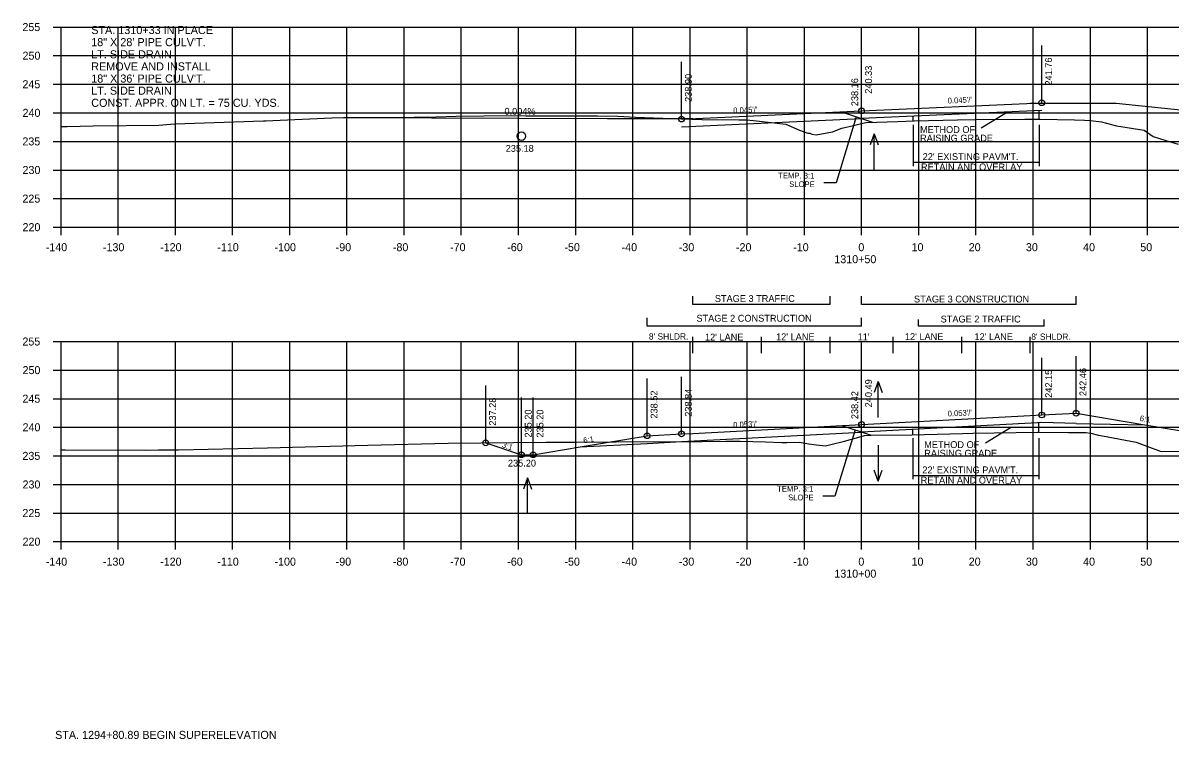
# Model space of a CAD drawing. Extents: x 1342547 to 1344156, y -1532351 to -1517216.
# Drawn here: x 1342556.2 to 1342756.8, y -1518072 to -1517946.8 of the extents above; entities that cross this region are included whole.
import ezdxf

# ---------------------------------------------------------------- set-up
doc = ezdxf.new("R2010")
doc.units = 0
for name, color, linetype in [('R_Alt Surface', 7, 'Continuous'), ('R_Axis', 7, 'Continuous'), ('R_Axis Annot', 7, 'Continuous'), ('R_Border Notes', 7, 'Continuous'), ('R_Draft', 7, 'Continuous'), ('R_Drive', 7, 'Continuous'), ('R_Exist Surface', 7, 'Continuous'), ('R_Fin Surface', 7, 'Continuous'), ('R_Grid', 7, 'Continuous'), ('R_No Plot', 7, 'Continuous'), ('R_Water', 7, 'Continuous'), ('R_Water Annot', 7, 'Continuous'), ('R_Xsect Elev', 7, 'Continuous'), ('R_Xsect Slope', 7, 'Continuous')]:
    doc.layers.add(name, color=color, linetype=linetype)

msp = doc.modelspace()

# ---------------------------------------------------------------- linework, layer by layer
at = {"layer": 'R_Alt Surface'}
for p, q in [((1342734.37, -1517962.07), (1342702.87, -1517963.5)), ((1342733.62, -1518016.73), (1342702.87, -1518018.34))]:
    msp.add_line(p, q, dxfattribs=at)
for points in [[(1342671.37, -1517964.93), (1342702.87, -1517963.5)], [(1342665.37, -1518020.31), (1342671.37, -1518020), (1342702.87, -1518018.34)], [(1342740.37, -1518016.81), (1342734.37, -1518016.69), (1342733.62, -1518016.73)], [(1342740.37, -1518016.81), (1342752.42, -1518017.05)], [(1342653.68, -1518020.93), (1342665.37, -1518020.31)]]:
    msp.add_lwpolyline(points, dxfattribs=at)
at = {"layer": 'R_Axis'}
for p, q in [((1342561.47, -1517947.5), (1342562.87, -1517947.5)), ((1342562.87, -1517982.5), (1342562.87, -1517947.5)), ((1342561.47, -1517952.5), (1342562.87, -1517952.5)), ((1342561.47, -1517957.5), (1342562.87, -1517957.5)), ((1342561.47, -1517962.5), (1342562.87, -1517962.5)), ((1342561.47, -1517967.5), (1342562.87, -1517967.5)), ((1342561.47, -1517972.5), (1342562.87, -1517972.5)), ((1342561.47, -1517977.5), (1342562.87, -1517977.5)), ((1342561.47, -1517982.5), (1342562.87, -1517982.5)), ((1342562.87, -1517982.5), (1342842.87, -1517982.5)), ((1342562.87, -1517983.9), (1342562.87, -1517982.5)), ((1342572.87, -1517983.9), (1342572.87, -1517982.5)), ((1342582.87, -1517983.9), (1342582.87, -1517982.5)), ((1342592.87, -1517983.9), (1342592.87, -1517982.5)), ((1342602.87, -1517983.9), (1342602.87, -1517982.5)), ((1342612.87, -1517983.9), (1342612.87, -1517982.5)), ((1342622.87, -1517983.9), (1342622.87, -1517982.5)), ((1342632.87, -1517983.9), (1342632.87, -1517982.5)), ((1342642.87, -1517983.9), (1342642.87, -1517982.5)), ((1342652.87, -1517983.9), (1342652.87, -1517982.5)), ((1342662.87, -1517983.9), (1342662.87, -1517982.5)), ((1342672.87, -1517983.9), (1342672.87, -1517982.5)), ((1342682.87, -1517983.9), (1342682.87, -1517982.5)), ((1342692.87, -1517983.9), (1342692.87, -1517982.5)), ((1342702.87, -1517983.9), (1342702.87, -1517982.5)), ((1342712.87, -1517983.9), (1342712.87, -1517982.5)), ((1342722.87, -1517983.9), (1342722.87, -1517982.5)), ((1342732.87, -1517983.9), (1342732.87, -1517982.5)), ((1342742.87, -1517983.9), (1342742.87, -1517982.5)), ((1342752.87, -1517983.9), (1342752.87, -1517982.5)), ((1342561.47, -1518002.5), (1342562.87, -1518002.5)), ((1342562.87, -1518037.5), (1342562.87, -1518002.5)), ((1342561.47, -1518007.5), (1342562.87, -1518007.5)), ((1342561.47, -1518012.5), (1342562.87, -1518012.5)), ((1342561.47, -1518017.5), (1342562.87, -1518017.5)), ((1342561.47, -1518022.5), (1342562.87, -1518022.5)), ((1342561.47, -1518027.5), (1342562.87, -1518027.5)), ((1342561.47, -1518032.5), (1342562.87, -1518032.5)), ((1342561.47, -1518037.5), (1342562.87, -1518037.5)), ((1342562.87, -1518037.5), (1342842.87, -1518037.5)), ((1342562.87, -1518038.9), (1342562.87, -1518037.5)), ((1342572.87, -1518038.9), (1342572.87, -1518037.5)), ((1342582.87, -1518038.9), (1342582.87, -1518037.5)), ((1342592.87, -1518038.9), (1342592.87, -1518037.5)), ((1342602.87, -1518038.9), (1342602.87, -1518037.5)), ((1342612.87, -1518038.9), (1342612.87, -1518037.5)), ((1342622.87, -1518038.9), (1342622.87, -1518037.5)), ((1342632.87, -1518038.9), (1342632.87, -1518037.5)), ((1342642.87, -1518038.9), (1342642.87, -1518037.5)), ((1342652.87, -1518038.9), (1342652.87, -1518037.5)), ((1342662.87, -1518038.9), (1342662.87, -1518037.5)), ((1342672.87, -1518038.9), (1342672.87, -1518037.5)), ((1342682.87, -1518038.9), (1342682.87, -1518037.5)), ((1342692.87, -1518038.9), (1342692.87, -1518037.5)), ((1342702.87, -1518038.9), (1342702.87, -1518037.5)), ((1342712.87, -1518038.9), (1342712.87, -1518037.5)), ((1342722.87, -1518038.9), (1342722.87, -1518037.5)), ((1342732.87, -1518038.9), (1342732.87, -1518037.5)), ((1342742.87, -1518038.9), (1342742.87, -1518037.5)), ((1342752.87, -1518038.9), (1342752.87, -1518037.5))]:
    msp.add_line(p, q, dxfattribs=at)
at = {"layer": 'R_Draft'}
for p, q in [((1342699.34, -1517962.32), (1342704.77, -1517964.13)), ((1342733.85, -1517962.09), (1342733.85, -1517963.56)), ((1342711.85, -1517963.09), (1342711.85, -1517963.87)), ((1342711.91, -1517964.6), (1342711.91, -1517971.8)), ((1342733.91, -1517964.6), (1342733.91, -1517971.8)), ((1342711.91, -1517971.13), (1342733.91, -1517971.13)), ((1342673.38, -1517996), (1342673.38, -1517994.57)), ((1342697.38, -1517996), (1342673.38, -1517996)), ((1342697.38, -1517996), (1342697.38, -1517994.57)), ((1342702.87, -1517996), (1342702.87, -1517994.57)), ((1342740.38, -1517996), (1342702.87, -1517996)), ((1342740.38, -1517996), (1342740.38, -1517994.57)), ((1342665.37, -1517999.79), (1342665.37, -1517998.36)), ((1342702.87, -1517999.79), (1342702.87, -1517998.36)), ((1342702.87, -1517999.79), (1342665.37, -1517999.79)), ((1342712.79, -1517999.79), (1342712.79, -1517998.65)), ((1342734.79, -1517999.79), (1342712.79, -1517999.79)), ((1342734.79, -1517999.79), (1342734.79, -1517998.65)), ((1342699.41, -1518017.19), (1342704.55, -1518018.9)), ((1342711.79, -1518017.87), (1342711.79, -1518018.81)), ((1342733.79, -1518016.72), (1342733.79, -1518018.29)), ((1342711.85, -1518019.39), (1342711.85, -1518026.59)), ((1342733.85, -1518019.39), (1342733.85, -1518026.59)), ((1342711.85, -1518025.91), (1342733.85, -1518025.91))]:
    msp.add_line(p, q, dxfattribs=at)
at = {"layer": 'R_Drive'}
for points in [[(1342732.37, -1517960.82), (1342747.37, -1517960.82), (1342800.76, -1517966.34)], [(1342732.37, -1517960.82), (1342747.37, -1517960.82), (1342800.76, -1517966.34)], [(1342612.29, -1517963.3), (1342658.37, -1517963.5), (1342673.37, -1517963.5)], [(1342612.29, -1517963.3), (1342658.37, -1517963.5), (1342673.37, -1517963.5)]]:
    msp.add_lwpolyline(points, dxfattribs=at)
at = {"layer": 'R_Exist Surface'}
for points in [[(1342562.87, -1517964.9), (1342563.93, -1517964.87), (1342568.48, -1517964.78), (1342579.96, -1517964.64), (1342581.99, -1517964.46), (1342582.75, -1517964.4), (1342598.3, -1517963.9), (1342598.67, -1517963.9), (1342599.88, -1517963.84), (1342610.2, -1517963.38), (1342612.29, -1517963.3), (1342620.73, -1517963.31), (1342624.61, -1517963.26), (1342628.41, -1517963.18), (1342631.94, -1517963.11), (1342641.67, -1517962.97), (1342644.15, -1517963), (1342645.37, -1517963.01), (1342656.69, -1517963.02), (1342660.23, -1517963.08), (1342663.31, -1517963.25), (1342669.68, -1517963.47), (1342674.9, -1517963.65), (1342681.39, -1517963.7), (1342682.56, -1517963.75), (1342682.76, -1517963.74), (1342684.48, -1517963.92), (1342689.61, -1517964.47), (1342691.98, -1517965.55), (1342693.46, -1517966.03), (1342693.81, -1517966.04), (1342694.14, -1517966.25), (1342694.94, -1517966.37), (1342697.79, -1517965.8), (1342699.43, -1517965.21), (1342701.43, -1517964.7), (1342703.09, -1517964.28), (1342703.3, -1517964.25), (1342703.64, -1517964.17), (1342703.64, -1517964.17), (1342709.23, -1517964), (1342712.07, -1517963.91), (1342719.63, -1517963.71), (1342722.78, -1517963.64), (1342731.39, -1517963.59), (1342734.1, -1517963.59), (1342740.1, -1517963.73), (1342741.87, -1517963.78), (1342741.87, -1517963.78), (1342742.87, -1517963.83), (1342744.81, -1517964.07), (1342747.42, -1517964.77), (1342752.25, -1517965.55), (1342753.83, -1517966.63), (1342756.08, -1517967.35), (1342758.25, -1517967.98)], [(1342562.87, -1518021.46), (1342563.61, -1518021.45), (1342577.72, -1518021.48), (1342579.91, -1518021.47), (1342583.39, -1518021.42), (1342598.96, -1518021.09), (1342616.5, -1518020.65), (1342630.55, -1518020.3), (1342647.73, -1518020.1), (1342653, -1518020.09), (1342659.95, -1518020.05), (1342674.95, -1518019.96), (1342679.1, -1518019.9), (1342681.65, -1518019.91), (1342686.06, -1518020.05), (1342688.91, -1518020.16), (1342689.81, -1518020.16), (1342691.95, -1518020.13), (1342693.63, -1518020.39), (1342694.99, -1518020.57), (1342695.5, -1518020.65), (1342696.58, -1518020.76), (1342697.48, -1518020.52), (1342699.9, -1518019.95), (1342702.41, -1518019.22), (1342703.35, -1518018.94), (1342703.4, -1518018.92), (1342704.55, -1518018.9), (1342711.64, -1518018.82), (1342720.51, -1518018.56), (1342722.31, -1518018.51), (1342726.03, -1518018.46), (1342733.68, -1518018.36), (1342739.02, -1518018.41), (1342742.09, -1518018.44), (1342742.96, -1518018.53), (1342744.31, -1518018.86), (1342744.99, -1518018.99), (1342750.87, -1518020.08), (1342752.74, -1518020.79), (1342755.25, -1518021.76), (1342768.63, -1518021.52)]]:
    msp.add_lwpolyline(points, dxfattribs=at)
at = {"layer": 'R_Fin Surface'}
for points in [[(1342671.37, -1517963.59), (1342702.87, -1517962.16), (1342734.37, -1517960.73)], [(1342637.13, -1518020.22), (1342643.37, -1518022.3), (1342645.43, -1518022.3), (1342653.68, -1518020.93), (1342665.37, -1518018.98), (1342671.37, -1518018.66), (1342673.37, -1518018.56), (1342702.87, -1518017.01), (1342732.37, -1518015.46), (1342734.37, -1518015.35), (1342740.37, -1518015.04), (1342752.42, -1518017.05), (1342762.37, -1518018.71), (1342777.96, -1518023.91), (1342785.41, -1518021.42)]]:
    msp.add_lwpolyline(points, dxfattribs=at)
at = {"layer": 'R_Grid'}
for p, q in [((1342562.87, -1517947.5), (1342842.87, -1517947.5)), ((1342562.87, -1517982.5), (1342562.87, -1517947.5)), ((1342572.87, -1517982.5), (1342572.87, -1517947.5)), ((1342582.87, -1517982.5), (1342582.87, -1517947.5)), ((1342592.87, -1517982.5), (1342592.87, -1517947.5)), ((1342602.87, -1517982.5), (1342602.87, -1517947.5)), ((1342612.87, -1517982.5), (1342612.87, -1517947.5)), ((1342622.87, -1517982.5), (1342622.87, -1517947.5)), ((1342632.87, -1517982.5), (1342632.87, -1517947.5)), ((1342642.87, -1517982.5), (1342642.87, -1517947.5)), ((1342652.87, -1517982.5), (1342652.87, -1517947.5)), ((1342662.87, -1517982.5), (1342662.87, -1517947.5)), ((1342672.87, -1517982.5), (1342672.87, -1517947.5)), ((1342682.87, -1517982.5), (1342682.87, -1517947.5)), ((1342692.87, -1517982.5), (1342692.87, -1517947.5)), ((1342702.87, -1517982.5), (1342702.87, -1517947.5)), ((1342712.87, -1517982.5), (1342712.87, -1517947.5)), ((1342722.87, -1517982.5), (1342722.87, -1517947.5)), ((1342732.87, -1517982.5), (1342732.87, -1517947.5)), ((1342742.87, -1517982.5), (1342742.87, -1517947.5)), ((1342752.87, -1517982.5), (1342752.87, -1517947.5)), ((1342562.87, -1517952.5), (1342842.87, -1517952.5)), ((1342562.87, -1517957.5), (1342842.87, -1517957.5)), ((1342562.87, -1517962.5), (1342842.87, -1517962.5)), ((1342562.87, -1517967.5), (1342842.87, -1517967.5)), ((1342562.87, -1517972.5), (1342842.87, -1517972.5)), ((1342562.87, -1517977.5), (1342842.87, -1517977.5)), ((1342562.87, -1517982.5), (1342842.87, -1517982.5)), ((1342562.87, -1518002.5), (1342842.87, -1518002.5)), ((1342562.87, -1518037.5), (1342562.87, -1518002.5)), ((1342572.87, -1518037.5), (1342572.87, -1518002.5)), ((1342582.87, -1518037.5), (1342582.87, -1518002.5)), ((1342592.87, -1518037.5), (1342592.87, -1518002.5)), ((1342602.87, -1518037.5), (1342602.87, -1518002.5)), ((1342612.87, -1518037.5), (1342612.87, -1518002.5)), ((1342622.87, -1518037.5), (1342622.87, -1518002.5)), ((1342632.87, -1518037.5), (1342632.87, -1518002.5)), ((1342642.87, -1518037.5), (1342642.87, -1518002.5)), ((1342652.87, -1518037.5), (1342652.87, -1518002.5)), ((1342662.87, -1518037.5), (1342662.87, -1518002.5)), ((1342672.87, -1518037.5), (1342672.87, -1518002.5)), ((1342682.87, -1518037.5), (1342682.87, -1518002.5)), ((1342692.87, -1518037.5), (1342692.87, -1518002.5)), ((1342702.87, -1518037.5), (1342702.87, -1518002.5)), ((1342712.87, -1518037.5), (1342712.87, -1518002.5)), ((1342722.87, -1518037.5), (1342722.87, -1518002.5)), ((1342732.87, -1518037.5), (1342732.87, -1518002.5)), ((1342742.87, -1518037.5), (1342742.87, -1518002.5)), ((1342752.87, -1518037.5), (1342752.87, -1518002.5)), ((1342562.87, -1518007.5), (1342842.87, -1518007.5)), ((1342562.87, -1518012.5), (1342842.87, -1518012.5)), ((1342562.87, -1518017.5), (1342842.87, -1518017.5)), ((1342562.87, -1518022.5), (1342842.87, -1518022.5)), ((1342562.87, -1518027.5), (1342842.87, -1518027.5)), ((1342562.87, -1518032.5), (1342842.87, -1518032.5)), ((1342562.87, -1518037.5), (1342842.87, -1518037.5))]:
    msp.add_line(p, q, dxfattribs=at)
at = {"layer": 'R_No Plot'}
for centre in [(1342734.37, -1517960.73), (1342702.87, -1517962.16), (1342671.37, -1517963.59), (1342740.37, -1518015.04), (1342702.87, -1518017.01), (1342734.37, -1518015.35), (1342665.37, -1518018.98), (1342671.37, -1518018.66), (1342637.13, -1518020.22), (1342643.37, -1518022.3), (1342645.43, -1518022.3)]:
    msp.add_circle(centre, 0.5, dxfattribs=at)
at = {"layer": 'R_Water'}
for p, q in [((1342705.09, -1517966.17), (1342704.39, -1517968.09)), ((1342705.09, -1517972.45), (1342705.09, -1517966.17)), ((1342705.09, -1517966.17), (1342705.79, -1517968.09)), ((1342705.78, -1518009.51), (1342705.08, -1518011.43)), ((1342705.78, -1518015.79), (1342705.78, -1518009.51)), ((1342705.78, -1518009.51), (1342706.48, -1518011.43)), ((1342705.78, -1518020.62), (1342705.78, -1518026.9)), ((1342644.43, -1518026.37), (1342643.73, -1518028.3)), ((1342644.43, -1518032.66), (1342644.43, -1518026.37)), ((1342644.43, -1518026.37), (1342645.13, -1518028.3)), ((1342705.78, -1518026.9), (1342705.08, -1518024.98)), ((1342705.78, -1518026.9), (1342706.48, -1518024.98))]:
    msp.add_line(p, q, dxfattribs=at)
msp.add_circle((1342643.37, -1517966.57), 0.75, dxfattribs=at)
at = {"layer": 'R_Xsect Elev'}
for p, q in [((1342702.87, -1517962.16), (1342702.87, -1517952.16)), ((1342734.37, -1517960.73), (1342734.37, -1517950.73)), ((1342671.37, -1517963.59), (1342671.37, -1517953.59)), ((1342702.87, -1517964.34), (1342702.87, -1517954.34)), ((1342701.92, -1517963.18), (1342698.4, -1517974.76)), ((1342728.2, -1517962.51), (1342723.78, -1517965.18)), ((1342698.4, -1517974.76), (1342696.26, -1517974.76)), ((1342673.37, -1518004.55), (1342673.37, -1518001.69)), ((1342685.37, -1518004.55), (1342685.37, -1518001.69)), ((1342697.37, -1518004.55), (1342697.37, -1518001.69)), ((1342708.37, -1518004.55), (1342708.37, -1518001.69)), ((1342720.37, -1518004.55), (1342720.37, -1518001.69)), ((1342732.37, -1518004.55), (1342732.37, -1518001.69)), ((1342740.37, -1518002.55), (1342665.37, -1518002.55)), ((1342734.37, -1518015.35), (1342734.37, -1518005.35)), ((1342740.37, -1518015.04), (1342740.37, -1518005.04)), ((1342702.87, -1518017.01), (1342702.87, -1518007.01)), ((1342637.13, -1518020.22), (1342637.13, -1518010.22)), ((1342665.37, -1518018.98), (1342665.37, -1518008.98)), ((1342671.37, -1518018.66), (1342671.37, -1518008.66)), ((1342702.87, -1518019.08), (1342702.87, -1518009.08)), ((1342643.37, -1518022.3), (1342643.37, -1518012.3)), ((1342645.43, -1518022.3), (1342645.43, -1518012.3)), ((1342701.73, -1518017.96), (1342698.21, -1518029.54)), ((1342728.92, -1518017.62), (1342724.51, -1518020.3)), ((1342698.21, -1518029.54), (1342696.07, -1518029.54))]:
    msp.add_line(p, q, dxfattribs=at)

# ---------------------------------------------------------------- texts
at = {"layer": 'R_Axis Annot'}
for s, p in [('255', (1342556.12, -1517948.2)), ('250', (1342556.14, -1517953.2)), ('245', (1342556.12, -1517958.2)), ('240', (1342556.14, -1517963.2)), ('235', (1342556.12, -1517968.2)), ('230', (1342556.14, -1517973.2)), ('225', (1342556.12, -1517978.2)), ('220', (1342556.14, -1517983.2)), ('-140', (1342560.2, -1517986.7)), ('-130', (1342570.2, -1517986.7)), ('-120', (1342580.2, -1517986.7)), ('-110', (1342590.2, -1517986.7)), ('-100', (1342600.2, -1517986.7)), ('-90', (1342610.9, -1517986.7)), ('-80', (1342620.9, -1517986.7)), ('-70', (1342630.9, -1517986.7)), ('-60', (1342640.9, -1517986.7)), ('-50', (1342650.9, -1517986.7)), ('-40', (1342660.9, -1517986.7)), ('-30', (1342670.9, -1517986.7)), ('-20', (1342680.9, -1517986.7)), ('-10', (1342690.9, -1517986.7)), ('0', (1342702.3, -1517986.7)), ('10', (1342711.6, -1517986.7)), ('20', (1342721.6, -1517986.7)), ('30', (1342731.6, -1517986.7)), ('40', (1342741.6, -1517986.7)), ('50', (1342751.6, -1517986.7)), ('1310+50', (1342698.1, -1517988.8)), ('255', (1342556.12, -1518003.2)), ('250', (1342556.14, -1518008.2)), ('245', (1342556.12, -1518013.2)), ('240', (1342556.14, -1518018.2)), ('235', (1342556.12, -1518023.2)), ('230', (1342556.14, -1518028.2)), ('225', (1342556.12, -1518033.2)), ('220', (1342556.14, -1518038.2)), ('-140', (1342560.2, -1518041.7)), ('-130', (1342570.2, -1518041.7)), ('-120', (1342580.2, -1518041.7)), ('-110', (1342590.2, -1518041.7)), ('-100', (1342600.2, -1518041.7)), ('-90', (1342610.9, -1518041.7)), ('-80', (1342620.9, -1518041.7)), ('-70', (1342630.9, -1518041.7)), ('-60', (1342640.9, -1518041.7)), ('-50', (1342650.9, -1518041.7)), ('-40', (1342660.9, -1518041.7)), ('-30', (1342670.9, -1518041.7)), ('-20', (1342680.9, -1518041.7)), ('-10', (1342690.9, -1518041.7)), ('0', (1342702.3, -1518041.7)), ('10', (1342711.6, -1518041.7)), ('20', (1342721.6, -1518041.7)), ('30', (1342731.6, -1518041.7)), ('40', (1342741.6, -1518041.7)), ('50', (1342751.6, -1518041.7)), ('1310+00', (1342698.1, -1518043.8))]:
    msp.add_text(s, height=1.4, dxfattribs=at).set_placement(p)
at = {"layer": 'R_Border Notes'}
for s, height, p in [('STA. 1310+33 IN PLACE', 1.4147, (1342568.15, -1517948.72)), ('18" X 28\' PIPE CULV\'T.', 1.4147, (1342568.15, -1517950.84)), ('LT. SIDE DRAIN', 1.4147, (1342568.15, -1517952.97)), ('REMOVE AND INSTALL', 1.4147, (1342568.15, -1517955.09)), ('18" X 36\' PIPE CULV\'T.', 1.4147, (1342568.15, -1517957.21)), ('LT. SIDE DRAIN', 1.4147, (1342568.15, -1517959.33)), ('CONST. APPR. ON LT. = 75 CU. YDS.', 1.4147, (1342568.15, -1517961.45)), ('STA. 1294+80.89 BEGIN SUPERELEVATION', 1.41, (1342561.84, -1518072.01))]:
    msp.add_text(s, height=height, dxfattribs=at).set_placement(p)
at = {"layer": 'R_Draft'}
for s, p in [("22' EXISTING PAVM'T.", (1342713.55, -1517970.76)), ('RETAIN AND OVERLAY', (1342713.25, -1517972.56)), ('STAGE 3 TRAFFIC', (1342677.2, -1517995.58)), ('STAGE 3 CONSTRUCTION', (1342712.03, -1517995.67)), ('STAGE 2 CONSTRUCTION', (1342673.99, -1517999.03)), ('STAGE 2 TRAFFIC', (1342716.69, -1517999.17)), ("22' EXISTING PAVM'T.", (1342713.49, -1518025.55)), ('RETAIN AND OVERLAY', (1342713.2, -1518027.35))]:
    msp.add_text(s, height=1.2, dxfattribs=at).set_placement(p)
at = {"layer": 'R_Water Annot'}
for s, p in [('235.18', (1342640.63, -1517969.32)), ('235.18', (1342640.63, -1517969.32)), ('235.20', (1342641.02, -1518024.37)), ('235.20', (1342641.02, -1518024.37))]:
    msp.add_text(s, height=1.2, dxfattribs=at).set_placement(p)
at = {"layer": 'R_Xsect Elev'}
for s, rotation, p in [('240.33', 90, (1342704.67, -1517959.16)), ('241.76', 90, (1342736.17, -1517957.73)), ('238.90', 90, (1342673.17, -1517960.59)), ('238.16', 90, (1342702.27, -1517961.34)), ('0.004%', 359.7534, (1342640.41, -1517962.83)), ('242.15', 90, (1342736.17, -1518012.35)), ('242.46', 90, (1342742.17, -1518012.04)), ('240.49', 90, (1342704.67, -1518014.01)), ('237.28', 90, (1342638.93, -1518017.22)), ('238.52', 90, (1342667.17, -1518015.98)), ('238.84', 90, (1342673.17, -1518015.66)), ('238.42', 90, (1342702.27, -1518016.08)), ('235.20', 90, (1342645.17, -1518019.3)), ('235.20', 90, (1342647.23, -1518019.3))]:
    msp.add_text(s, height=1.2, rotation=rotation, dxfattribs=at).set_placement(p)
for s, height, p in [('METHOD OF', 1.2, (1342713.09, -1517966.02)), ('RAISING GRADE', 1.2, (1342713.09, -1517967.52)), ("8' SHLDR.", 1.1, (1342665.67, -1518002.16)), ("12' LANE", 1.2, (1342675.48, -1518002.33)), ("12' LANE", 1.2, (1342687.91, -1518002.28)), ("11'", 1.2, (1342702.18, -1518002.28)), ("12' LANE", 1.2, (1342710.44, -1518002.25)), ("12' LANE", 1.2, (1342722.61, -1518002.26)), ("8' SHLDR.", 1.1, (1342732.54, -1518002.2)), ('METHOD OF', 1.2, (1342713.82, -1518021.13)), ('RAISING GRADE', 1.2, (1342713.82, -1518022.64))]:
    msp.add_text(s, height=height, dxfattribs=at).set_placement(p)
at = {"layer": 'R_Xsect Slope'}
for s, rotation, p in [("0.045'/'", 2.6008, (1342717.94, -1517960.88)), ("0.045'/'", 2.6008, (1342680.44, -1517962.58)), ('TEMP. 3:1', 359.6242, (1342688.29, -1517973.96)), ('SLOPE', 359.6242, (1342690.2, -1517975.47)), ("0.053'/'", 3.0083, (1342717.94, -1518015.62)), ("0.053'/'", 3.0083, (1342680.44, -1518017.59)), ('6:1', 350.5377, (1342751.45, -1518016.38)), ('3:1', 341.5651, (1342639.91, -1518020.97)), ('6:1', 9.4623, (1342654.28, -1518020.32)), ('TEMP. 3:1', 359.6242, (1342688.1, -1518028.74)), ('SLOPE', 359.6242, (1342690.01, -1518030.26))]:
    msp.add_text(s, height=1, rotation=rotation, dxfattribs=at).set_placement(p)

doc.saveas('drawing.dxf')
